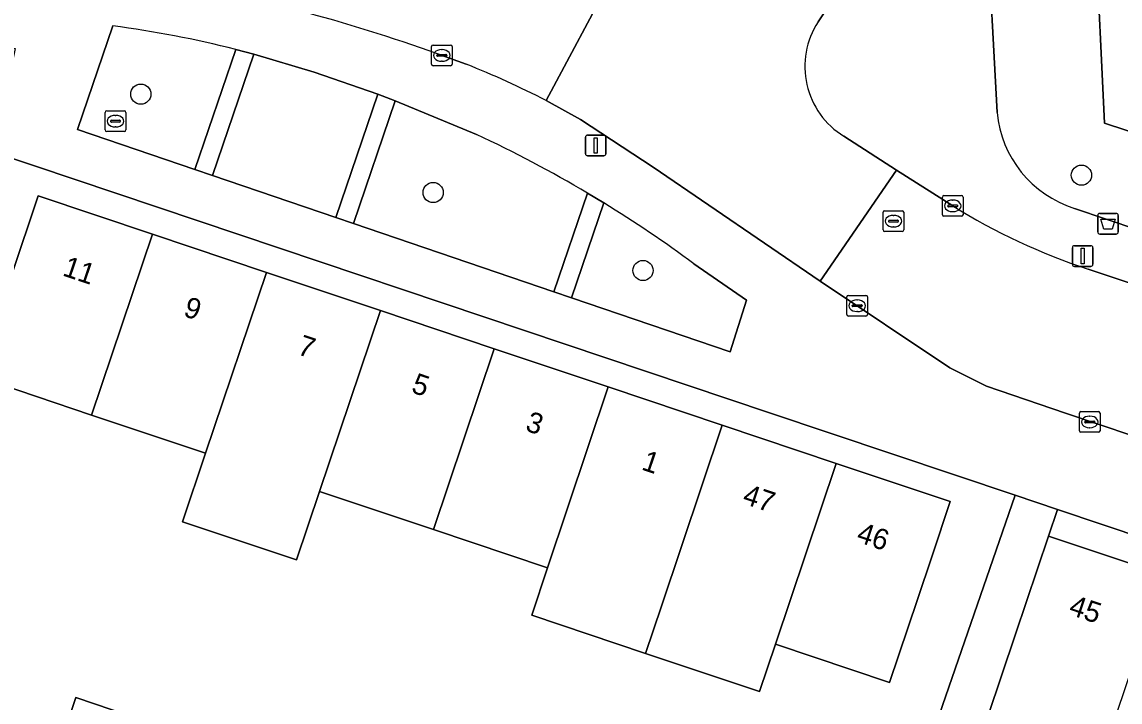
# Model space of a CAD drawing. Extents: x 158086 to 159499, y 382904 to 383981.
# Drawn here: x 158635.1 to 158688.2, y 383404.7 to 383437.6 of the extents above; entities that cross this region are included whole.
import ezdxf

# ---------------------------------------------------------------- set-up
doc = ezdxf.new("R2010")
doc.units = 0
for name, color, linetype in [('IMGEO_Afvalbak', 7, 'Continuous'), ('IMGEO_Boom', 7, 'Continuous'), ('IMGEO_Brandkraan', 7, 'Continuous'), ('IMGEO_Erf', 7, 'Continuous'), ('IMGEO_Groenvoorziening', 7, 'Continuous'), ('IMGEO_Hek', 7, 'Continuous'), ('IMGEO_Kolk', 7, 'Continuous'), ('IMGEO_Lichtmast', 7, 'Continuous'), ('IMGEO_Pand', 7, 'Continuous'), ('IMGEO_Pand_nummerreeks', 7, 'Continuous'), ('IMGEO_Rijbaan_lokaal_open', 7, 'Continuous'), ('IMGEO_Rioolput', 7, 'Continuous'), ('IMGEO_Voetpad_open', 7, 'Continuous')]:
    doc.layers.add(name, color=color, linetype=linetype)

msp = doc.modelspace()

# ---------------------------------------------------------------- linework, layer by layer
at = {"layer": 'IMGEO_Afvalbak'}
for p, q in [((158687.129, 383427.478), (158687.129, 383428.278)), ((158687.129, 383428.278), (158687.129, 383427.478)), ((158687.229, 383428.378), (158688.019, 383428.378)), ((158688.019, 383428.378), (158687.229, 383428.378)), ((158688.119, 383428.278), (158688.119, 383427.478)), ((158688.119, 383427.478), (158688.119, 383428.278)), ((158688.019, 383427.378), (158687.229, 383427.378)), ((158687.229, 383427.378), (158688.019, 383427.378))]:
    msp.add_line(p, q, dxfattribs=at)
msp.add_lwpolyline([(158687.272, 383428.092), (158687.976, 383428.092), (158687.827, 383427.622), (158687.421, 383427.622), (158687.272, 383428.092)], dxfattribs=at)
for centre, start, end in [((158687.229, 383428.278), 90, 180), ((158687.229, 383428.278), 90, 180), ((158688.019, 383428.278), 0, 90), ((158688.019, 383428.278), 360, 90), ((158687.229, 383427.478), 180, 270), ((158687.229, 383427.478), 180, 270), ((158688.019, 383427.478), 270, 0), ((158688.019, 383427.478), 270, 0)]:
    msp.add_arc(centre, 0.1, start, end, dxfattribs=at)
at = {"layer": 'IMGEO_Boom'}
for centre in [(158640.874, 383434.146), (158686.341, 383430.227), (158655.003, 383429.386), (158665.148, 383425.616)]:
    msp.add_circle(centre, 0.489, dxfattribs=at)
at = {"layer": 'IMGEO_Brandkraan'}
for p, q in [((158639.151, 383432.412), (158639.151, 383433.264)), ((158639.226, 383433.338), (158640.078, 383433.338)), ((158639.41, 383432.832), (158639.41, 383432.844)), ((158639.453, 383432.881), (158639.851, 383432.881)), ((158639.639, 383433.118), (158639.664, 383433.118)), ((158639.894, 383432.844), (158639.894, 383432.832)), ((158640.152, 383433.264), (158640.152, 383432.412)), ((158640.078, 383432.338), (158639.226, 383432.338)), ((158639.848, 383432.795), (158639.45, 383432.795)), ((158639.662, 383432.558), (158639.637, 383432.558))]:
    msp.add_line(p, q, dxfattribs=at)
for points in [[(158639.151, 383432.412), (158639.151, 383433.264)], [(158639.226, 383433.338), (158640.078, 383433.338)], [(158640.152, 383433.264), (158640.152, 383432.412)], [(158640.078, 383432.338), (158639.226, 383432.338)]]:
    msp.add_lwpolyline(points, dxfattribs=at)
for centre, radius, start, end in [((158639.228, 383433.262), 0.0765, 91.552, 178.448), ((158639.228, 383433.262), 0.0765, 91.552, 178.448), ((158639.45, 383432.841), 0.0403, 85.8775, 175.7526), ((158639.447, 383432.831), 0.0366, 178.938, 274.7102), ((158639.851, 383432.838), 0.043, 264.8664, 352.4533), ((158639.855, 383432.843), 0.0386, 1.7309, 96.639), ((158640.076, 383433.262), 0.0765, 1.552, 88.448), ((158640.076, 383433.262), 0.0765, 1.552, 88.448), ((158639.228, 383432.414), 0.0765, 181.552, 268.448), ((158639.228, 383432.414), 0.0765, 181.552, 268.448), ((158640.076, 383432.414), 0.0765, 271.552, 358.448), ((158640.076, 383432.414), 0.0765, 271.552, 358.448)]:
    msp.add_arc(centre, radius, start, end, dxfattribs=at)
for centre, major_axis, ratio, start_param, end_param in [((158639.638, 383432.838), (-0.387, 0.002), 0.722429, 4.712389, 7.853982), ((158639.663, 383432.838), (-0.39, 0.002), 0.717154, 1.570796, 4.712389)]:
    msp.add_ellipse(centre, major_axis=major_axis, ratio=ratio, start_param=start_param, end_param=end_param, dxfattribs=at)
at = {"layer": 'IMGEO_Erf'}
for points in [[(158677.332, 383397.951), (158683.135, 383414.745), (158671.271, 383418.731), (158633.754, 383431.336)], [(158634.627, 383425.368), (158635.92, 383429.224), (158641.434, 383427.374), (158646.943, 383425.526), (158652.453, 383423.678), (158657.962, 383421.83), (158663.471, 383419.982), (158668.98, 383418.134), (158674.49, 383416.286), (158680, 383414.438), (158679.119, 383411.812), (158678.41, 383409.698), (158677.065, 383405.688), (158671.555, 383407.536), (158670.786, 383405.244), (158665.276, 383407.092), (158659.767, 383408.94), (158660.536, 383411.232), (158655.026, 383413.081), (158649.517, 383414.929), (158648.405, 383411.612), (158642.895, 383413.46), (158644.007, 383416.777), (158638.498, 383418.625), (158633.15, 383420.419)], [(158636.813, 383402.24), (158637.727, 383404.957), (158640.336, 383404.079)]]:
    msp.add_lwpolyline(points, dxfattribs=at)
msp.add_lwpolyline([(158685.183, 383414.057), (158684.75, 383412.768), (158690.3, 383410.906), (158695.73, 383409.085), (158701.373, 383407.192), (158706.696, 383405.406), (158712.322, 383403.519), (158717.589, 383401.752), (158723.238, 383399.857), (158728.464, 383398.104), (158734.321, 383396.139), (158734.748, 383397.404)], close=True, dxfattribs=at)
at = {"layer": 'IMGEO_Groenvoorziening'}
for points in [[(158683.965, 383506.714), (158684.731, 383490.506), (158686.843, 383445.786), (158687.027, 383441.888), (158687.459, 383432.748), (158718.224, 383422.637), (158719.842, 383422.111), (158721.269, 383421.648), (158727.718, 383419.553), (158734.64, 383417.304), (158734.075, 383427.729), (158733.043, 383446.788), (158730.95, 383485.444), (158730.631, 383492.144), (158730.202, 383501.168)], [(158687.459, 383432.748), (158687.027, 383441.888), (158686.843, 383445.786), (158681.589, 383445.672), (158681.761, 383442.5), (158682.264, 383433.257)], [(158639.523, 383437.451), (158637.807, 383432.432), (158643.487, 383430.498), (158645.465, 383436.307)], [(158657.097, 383432.193), (158653.176, 383433.82), (158651.155, 383427.886), (158660.837, 383424.589), (158662.464, 383429.363)], [(158686.002, 383428.62), (158693.66, 383426.033), (158712.903, 383419.625), (158714.496, 383419.095), (158716.157, 383418.543), (158716.751, 383418.346), (158716.79, 383418.46), (158716.952, 383418.933), (158718.224, 383422.637), (158687.459, 383432.748)], [(158663.252, 383428.887), (158661.689, 383424.299), (158669.356, 383421.688), (158670.152, 383424.183), (158667.611, 383425.939)]]:
    msp.add_lwpolyline(points, dxfattribs=at)
msp.add_lwpolyline([(158650.303, 383428.177), (158652.333, 383434.138), (158649.253, 383435.211), (158646.339, 383436.081), (158644.339, 383430.208)], close=True, dxfattribs=at)
for centre, radius, start, end in [((158632.265, 383383.749), 54.19, 75.9017, 82.3029), ((158687.635, 383433.762), 5.395, 185.3675, 252.3788), ((158631.818, 383377.747), 60.028, 59.30062, 65.09434), ((158631.995, 383377.973), 59.742, 53.40523, 58.45364)]:
    msp.add_arc(centre, radius, start, end, dxfattribs=at)
at = {"layer": 'IMGEO_Hek'}
msp.add_lwpolyline([(158721.882, 383536.526), (158722.472, 383536.99), (158728.916, 383528.2), (158730.109, 383503.121), (158730.202, 383501.168), (158730.631, 383492.144), (158730.95, 383485.444), (158733.043, 383446.788), (158734.075, 383427.729), (158734.64, 383417.304), (158721.269, 383421.648), (158719.842, 383422.111), (158718.224, 383422.637), (158687.459, 383432.748), (158686.843, 383445.786), (158684.731, 383490.506), (158683.965, 383506.714), (158692.273, 383513.247), (158691.131, 383514.699)], dxfattribs=at)
at = {"layer": 'IMGEO_Kolk'}
for p, q in [((158654.923, 383435.592), (158654.923, 383436.444)), ((158654.998, 383436.518), (158655.85, 383436.518)), ((158655.182, 383436.012), (158655.182, 383436.024)), ((158655.225, 383436.061), (158655.623, 383436.061)), ((158655.411, 383436.298), (158655.436, 383436.298)), ((158655.666, 383436.024), (158655.666, 383436.012)), ((158655.924, 383436.444), (158655.924, 383435.592)), ((158655.85, 383435.518), (158654.998, 383435.518)), ((158655.62, 383435.975), (158655.222, 383435.975)), ((158655.434, 383435.738), (158655.409, 383435.738)), ((158679.619, 383428.315), (158679.619, 383429.167)), ((158679.694, 383429.241), (158680.546, 383429.241)), ((158680.62, 383429.167), (158680.62, 383428.315)), ((158679.878, 383428.735), (158679.878, 383428.747)), ((158680.316, 383428.698), (158679.918, 383428.698)), ((158679.921, 383428.784), (158680.319, 383428.784)), ((158680.107, 383429.021), (158680.132, 383429.021)), ((158680.362, 383428.747), (158680.362, 383428.735)), ((158680.546, 383428.241), (158679.694, 383428.241)), ((158680.13, 383428.461), (158680.105, 383428.461)), ((158675, 383423.484), (158675, 383424.336)), ((158675.075, 383424.41), (158675.927, 383424.41)), ((158676.001, 383424.336), (158676.001, 383423.484)), ((158675.259, 383423.904), (158675.259, 383423.916)), ((158675.697, 383423.867), (158675.299, 383423.867)), ((158675.302, 383423.953), (158675.7, 383423.953)), ((158675.488, 383424.19), (158675.513, 383424.19)), ((158675.743, 383423.916), (158675.743, 383423.904)), ((158675.927, 383423.41), (158675.075, 383423.41)), ((158675.511, 383423.63), (158675.486, 383423.63)), ((158686.241, 383417.863), (158686.241, 383418.715)), ((158686.316, 383418.789), (158687.168, 383418.789)), ((158686.729, 383418.569), (158686.754, 383418.569)), ((158687.242, 383418.715), (158687.242, 383417.863)), ((158686.5, 383418.283), (158686.5, 383418.295)), ((158686.938, 383418.246), (158686.54, 383418.246)), ((158686.543, 383418.332), (158686.941, 383418.332)), ((158686.752, 383418.009), (158686.727, 383418.009)), ((158686.984, 383418.295), (158686.984, 383418.283)), ((158687.168, 383417.789), (158686.316, 383417.789))]:
    msp.add_line(p, q, dxfattribs=at)
for points in [[(158654.923, 383435.592), (158654.923, 383436.444)], [(158654.998, 383436.518), (158655.85, 383436.518)], [(158655.924, 383436.444), (158655.924, 383435.592)], [(158655.85, 383435.518), (158654.998, 383435.518)], [(158679.619, 383428.315), (158679.619, 383429.167)], [(158679.694, 383429.241), (158680.546, 383429.241)], [(158680.62, 383429.167), (158680.62, 383428.315)], [(158680.546, 383428.241), (158679.694, 383428.241)], [(158675, 383423.484), (158675, 383424.336)], [(158675.075, 383424.41), (158675.927, 383424.41)], [(158676.001, 383424.336), (158676.001, 383423.484)], [(158675.927, 383423.41), (158675.075, 383423.41)], [(158686.241, 383417.863), (158686.241, 383418.715)], [(158686.316, 383418.789), (158687.168, 383418.789)], [(158687.242, 383418.715), (158687.242, 383417.863)], [(158687.168, 383417.789), (158686.316, 383417.789)]]:
    msp.add_lwpolyline(points, dxfattribs=at)
for centre, radius, start, end in [((158655, 383436.442), 0.0765, 91.552, 178.448), ((158655, 383436.442), 0.0765, 91.552, 178.448), ((158655.222, 383436.021), 0.0403, 85.8775, 175.7526), ((158655.219, 383436.011), 0.0366, 178.938, 274.7102), ((158655.623, 383436.018), 0.043, 264.8664, 352.4533), ((158655.627, 383436.023), 0.0386, 1.7309, 96.639), ((158655.848, 383436.442), 0.0765, 1.552, 88.448), ((158655.848, 383436.442), 0.0765, 1.552, 88.448), ((158655, 383435.594), 0.0765, 181.552, 268.448), ((158655, 383435.594), 0.0765, 181.552, 268.448), ((158655.848, 383435.594), 0.0765, 271.552, 358.448), ((158655.848, 383435.594), 0.0765, 271.552, 358.448), ((158679.696, 383429.165), 0.0765, 91.552, 178.448), ((158679.696, 383429.165), 0.0765, 91.552, 178.448), ((158680.544, 383429.165), 0.0765, 1.552, 88.448), ((158680.544, 383429.165), 0.0765, 1.552, 88.448), ((158679.918, 383428.744), 0.0403, 85.8775, 175.7526), ((158679.915, 383428.734), 0.0366, 178.938, 274.7102), ((158680.319, 383428.741), 0.043, 264.8664, 352.4533), ((158680.323, 383428.746), 0.0386, 1.7309, 96.639), ((158679.696, 383428.317), 0.0765, 181.552, 268.448), ((158679.696, 383428.317), 0.0765, 181.552, 268.448), ((158680.544, 383428.317), 0.0765, 271.552, 358.448), ((158680.544, 383428.317), 0.0765, 271.552, 358.448), ((158675.077, 383424.334), 0.0765, 91.552, 178.448), ((158675.077, 383424.334), 0.0765, 91.552, 178.448), ((158675.925, 383424.334), 0.0765, 1.552, 88.448), ((158675.925, 383424.334), 0.0765, 1.552, 88.448), ((158675.299, 383423.913), 0.0403, 85.8775, 175.7526), ((158675.296, 383423.903), 0.0366, 178.938, 274.7102), ((158675.7, 383423.91), 0.043, 264.8664, 352.4533), ((158675.704, 383423.915), 0.0386, 1.7309, 96.639), ((158675.077, 383423.486), 0.0765, 181.552, 268.448), ((158675.077, 383423.486), 0.0765, 181.552, 268.448), ((158675.925, 383423.486), 0.0765, 271.552, 358.448), ((158675.925, 383423.486), 0.0765, 271.552, 358.448), ((158686.318, 383418.713), 0.0765, 91.552, 178.448), ((158686.318, 383418.713), 0.0765, 91.552, 178.448), ((158687.166, 383418.713), 0.0765, 1.552, 88.448), ((158687.166, 383418.713), 0.0765, 1.552, 88.448), ((158686.54, 383418.292), 0.0403, 85.8775, 175.7526), ((158686.537, 383418.282), 0.0366, 178.938, 274.7102), ((158686.941, 383418.289), 0.043, 264.8664, 352.4533), ((158686.945, 383418.294), 0.0386, 1.7309, 96.639), ((158686.318, 383417.865), 0.0765, 181.552, 268.448), ((158686.318, 383417.865), 0.0765, 181.552, 268.448), ((158687.166, 383417.865), 0.0765, 271.552, 358.448), ((158687.166, 383417.865), 0.0765, 271.552, 358.448)]:
    msp.add_arc(centre, radius, start, end, dxfattribs=at)
for centre, major_axis, ratio, start_param, end_param in [((158655.41, 383436.018), (-0.387, 0.002), 0.722429, 4.712389, 7.853982), ((158655.435, 383436.018), (-0.39, 0.002), 0.717154, 1.570796, 4.712389), ((158680.106, 383428.741), (-0.387, 0.002), 0.722429, 4.712389, 7.853982), ((158680.131, 383428.741), (-0.39, 0.002), 0.717154, 1.570796, 4.712389), ((158675.487, 383423.91), (-0.387, 0.002), 0.722429, 4.712389, 7.853982), ((158675.512, 383423.91), (-0.39, 0.002), 0.717154, 1.570796, 4.712389), ((158686.728, 383418.289), (-0.387, 0.002), 0.722429, 4.712389, 7.853982), ((158686.753, 383418.289), (-0.39, 0.002), 0.717154, 1.570796, 4.712389)]:
    msp.add_ellipse(centre, major_axis=major_axis, ratio=ratio, start_param=start_param, end_param=end_param, dxfattribs=at)
at = {"layer": 'IMGEO_Lichtmast'}
for p, q in [((158662.366, 383431.264), (158662.366, 383432.064)), ((158662.366, 383432.064), (158662.366, 383431.264)), ((158662.466, 383432.164), (158663.256, 383432.164)), ((158663.256, 383432.164), (158662.466, 383432.164)), ((158663.356, 383432.064), (158663.356, 383431.264)), ((158663.356, 383431.264), (158663.356, 383432.064)), ((158663.256, 383431.164), (158662.466, 383431.164)), ((158662.466, 383431.164), (158663.256, 383431.164)), ((158685.903, 383425.914), (158685.903, 383426.714)), ((158685.903, 383426.714), (158685.903, 383425.914)), ((158686.003, 383426.814), (158686.793, 383426.814)), ((158686.793, 383426.814), (158686.003, 383426.814)), ((158686.893, 383426.714), (158686.893, 383425.914)), ((158686.893, 383425.914), (158686.893, 383426.714)), ((158686.793, 383425.814), (158686.003, 383425.814)), ((158686.003, 383425.814), (158686.793, 383425.814))]:
    msp.add_line(p, q, dxfattribs=at)
for points in [[(158662.786, 383432.039), (158662.936, 383432.039), (158662.936, 383431.289), (158662.786, 383431.289), (158662.786, 383432.039)], [(158686.323, 383426.689), (158686.473, 383426.689), (158686.473, 383425.939), (158686.323, 383425.939), (158686.323, 383426.689)]]:
    msp.add_lwpolyline(points, dxfattribs=at)
for centre, start, end in [((158662.466, 383432.064), 90, 180), ((158662.466, 383432.064), 90, 180), ((158663.256, 383432.064), 0, 90), ((158663.256, 383432.064), 360, 90), ((158662.466, 383431.264), 180, 270), ((158662.466, 383431.264), 180, 270), ((158663.256, 383431.264), 270, 0), ((158663.256, 383431.264), 270, 0), ((158686.003, 383426.714), 90, 180), ((158686.003, 383426.714), 90, 180), ((158686.793, 383426.714), 0, 90), ((158686.793, 383426.714), 360, 90), ((158686.003, 383425.914), 180, 270), ((158686.003, 383425.914), 180, 270), ((158686.793, 383425.914), 270, 0), ((158686.793, 383425.914), 270, 0)]:
    msp.add_arc(centre, 0.1, start, end, dxfattribs=at)
at = {"layer": 'IMGEO_Pand'}
for points in [[(158638.498, 383418.625), (158641.434, 383427.374), (158635.92, 383429.224), (158634.627, 383425.368), (158630.489, 383425.806), (158629.838, 383420.849), (158629.75, 383420.092), (158632.921, 383419.736), (158633.15, 383420.419)], [(158644.007, 383416.777), (158646.943, 383425.526), (158641.434, 383427.374), (158638.498, 383418.625)], [(158652.453, 383423.678), (158646.943, 383425.526), (158644.007, 383416.777), (158642.895, 383413.46), (158648.405, 383411.612), (158649.517, 383414.929)], [(158655.026, 383413.081), (158657.962, 383421.83), (158652.453, 383423.678), (158649.517, 383414.929)], [(158660.536, 383411.232), (158663.471, 383419.982), (158657.962, 383421.83), (158655.026, 383413.081)], [(158668.98, 383418.134), (158663.471, 383419.982), (158660.536, 383411.232), (158659.767, 383408.94), (158665.276, 383407.092), (158666.045, 383409.385)], [(158668.98, 383418.134), (158666.045, 383409.385), (158665.276, 383407.092), (158670.786, 383405.244), (158671.555, 383407.536), (158674.49, 383416.286)], [(158674.49, 383416.286), (158671.555, 383407.536), (158677.065, 383405.688), (158678.41, 383409.698), (158679.119, 383411.812), (158680, 383414.438)], [(158690.3, 383410.906), (158684.75, 383412.768), (158683.16, 383408.028), (158681.823, 383404.044), (158681.952, 383404.001), (158682.978, 383403.656), (158687.373, 383402.182)], [(158636.813, 383402.24), (158636.718, 383401.958), (158639.327, 383401.08), (158639.415, 383401.341), (158640.336, 383404.079), (158637.727, 383404.957)]]:
    msp.add_lwpolyline(points, close=True, dxfattribs=at)
at = {"layer": 'IMGEO_Rijbaan_lokaal_open'}
for points in [[(158660.471, 383433.837), (158663.701, 383439.919), (158660.471, 383441.41)], [(158664.906, 383439.368), (158663.701, 383439.919), (158660.471, 383433.837), (158662.128, 383432.913), (158665.647, 383430.614), (158673.716, 383425.102), (158677.396, 383430.47), (158674.857, 383432.11)], [(158673.611, 383437.638), (158674.498, 383438.984)], [(158655.219, 383436.091), (158656.606, 383435.592)], [(158680.12, 383428.741), (158677.396, 383430.47), (158673.716, 383425.102), (158679.978, 383420.904), (158681.746, 383420.016), (158685.573, 383418.716), (158690.458, 383417.063), (158700.076, 383413.709), (158711.026, 383410.052), (158722.805, 383406.108), (158728.876, 383404.157), (158733.877, 383402.457), (158734.684, 383402.18), (158737.026, 383408.781), (158736.798, 383408.867), (158731.016, 383410.789), (158716.872, 383415.626), (158694.732, 383422.99), (158686.671, 383425.676)]]:
    msp.add_lwpolyline(points, dxfattribs=at)
for centre, radius, start, end in [((158627.157, 383358.022), 82.959, 70.2287, 79.94419), ((158676.937, 383435.483), 3.963, 147.0636, 238.3405), ((158640.372, 383394.706), 43.991, 62.813, 68.3438), ((158696.267, 383454.719), 30.588, 238.1368, 251.7164)]:
    msp.add_arc(centre, radius, start, end, dxfattribs=at)
at = {"layer": 'IMGEO_Rioolput'}
for p, q in [((158676.753, 383427.577), (158676.753, 383428.429)), ((158676.828, 383428.503), (158677.68, 383428.503)), ((158677.055, 383428.046), (158677.453, 383428.046)), ((158677.241, 383428.283), (158677.266, 383428.283)), ((158677.754, 383428.429), (158677.754, 383427.577)), ((158677.012, 383427.997), (158677.012, 383428.009)), ((158677.45, 383427.96), (158677.052, 383427.96)), ((158677.264, 383427.723), (158677.239, 383427.723)), ((158677.496, 383428.009), (158677.496, 383427.997)), ((158677.68, 383427.503), (158676.828, 383427.503))]:
    msp.add_line(p, q, dxfattribs=at)
for points in [[(158676.753, 383427.577), (158676.753, 383428.429)], [(158676.828, 383428.503), (158677.68, 383428.503)], [(158677.754, 383428.429), (158677.754, 383427.577)], [(158677.68, 383427.503), (158676.828, 383427.503)]]:
    msp.add_lwpolyline(points, dxfattribs=at)
for centre, radius, start, end in [((158676.83, 383428.427), 0.0765, 91.552, 178.448), ((158676.83, 383428.427), 0.0765, 91.552, 178.448), ((158677.052, 383428.006), 0.0403, 85.8775, 175.7526), ((158677.457, 383428.008), 0.0386, 1.7309, 96.639), ((158677.678, 383428.427), 0.0765, 1.552, 88.448), ((158677.678, 383428.427), 0.0765, 1.552, 88.448), ((158676.83, 383427.579), 0.0765, 181.552, 268.448), ((158676.83, 383427.579), 0.0765, 181.552, 268.448), ((158677.049, 383427.996), 0.0366, 178.938, 274.7102), ((158677.453, 383428.003), 0.043, 264.8664, 352.4533), ((158677.678, 383427.579), 0.0765, 271.552, 358.448), ((158677.678, 383427.579), 0.0765, 271.552, 358.448)]:
    msp.add_arc(centre, radius, start, end, dxfattribs=at)
for centre, major_axis, ratio, start_param, end_param in [((158677.24, 383428.003), (-0.387, 0.002), 0.722429, 4.712389, 7.853982), ((158677.265, 383428.003), (-0.39, 0.002), 0.717154, 1.570796, 4.712389)]:
    msp.add_ellipse(centre, major_axis=major_axis, ratio=ratio, start_param=start_param, end_param=end_param, dxfattribs=at)
at = {"layer": 'IMGEO_Voetpad_open'}
for points in [[(158682.264, 383433.257), (158681.761, 383442.5), (158677.103, 383444.396), (158676.752, 383443.863), (158676.038, 383442.037)], [(158600.678, 383439.414), (158600.336, 383437.057), (158603.092, 383436.708), (158603.256, 383438.002), (158604.846, 383439.592), (158608.138, 383438.934), (158608.213, 383439.544), (158612.492, 383439.018), (158616.768, 383438.492), (158621.043, 383437.966), (158625.319, 383437.44), (158629.596, 383436.914), (158634.795, 383436.349), (158633.754, 383431.336), (158671.271, 383418.731), (158683.135, 383414.745), (158685.183, 383414.057), (158734.748, 383397.404), (158741.78, 383393.634)], [(158674.498, 383438.984), (158673.611, 383437.638)], [(158667.611, 383425.939), (158670.152, 383424.183), (158669.356, 383421.688), (158661.689, 383424.299), (158660.837, 383424.589), (158651.155, 383427.886), (158650.303, 383428.177), (158644.339, 383430.208), (158643.487, 383430.498), (158637.807, 383432.432), (158639.523, 383437.451)], [(158645.465, 383436.307), (158646.339, 383436.081), (158649.253, 383435.211), (158652.333, 383434.138), (158653.176, 383433.82), (158657.097, 383432.193)], [(158656.606, 383435.592), (158655.219, 383436.091)], [(158700.076, 383413.709), (158690.458, 383417.063), (158685.573, 383418.716), (158681.746, 383420.016), (158679.978, 383420.904), (158673.716, 383425.102), (158665.647, 383430.614), (158662.128, 383432.913), (158660.471, 383433.837)], [(158674.857, 383432.11), (158677.396, 383430.47), (158680.12, 383428.741)], [(158662.464, 383429.363), (158663.252, 383428.887)], [(158718.406, 383417.796), (158716.751, 383418.346), (158716.157, 383418.543), (158714.496, 383419.095), (158712.903, 383419.625), (158693.66, 383426.033), (158686.002, 383428.62)], [(158686.671, 383425.676), (158694.732, 383422.99), (158716.872, 383415.626), (158731.016, 383410.789), (158736.798, 383408.867), (158737.026, 383408.781), (158737.656, 383408.582)], [(158681.823, 383404.044), (158683.16, 383408.028), (158684.75, 383412.768), (158685.183, 383414.057), (158683.135, 383414.745), (158677.332, 383397.951)]]:
    msp.add_lwpolyline(points, dxfattribs=at)
for points in [[(158643.487, 383430.498), (158644.339, 383430.208), (158646.339, 383436.081), (158645.465, 383436.307)], [(158650.303, 383428.177), (158651.155, 383427.886), (158653.176, 383433.82), (158652.333, 383434.138)], [(158661.689, 383424.299), (158663.252, 383428.887), (158662.464, 383429.363), (158660.837, 383424.589)]]:
    msp.add_lwpolyline(points, close=True, dxfattribs=at)
for centre, radius, start, end in [((158627.157, 383358.022), 82.959, 70.2287, 79.94419), ((158676.937, 383435.483), 3.963, 147.0636, 238.3405), ((158632.265, 383383.749), 54.19, 75.9017, 82.3029), ((158640.372, 383394.706), 43.991, 62.813, 68.3438), ((158687.635, 383433.762), 5.395, 185.3675, 252.3788), ((158631.818, 383377.747), 60.028, 59.30062, 65.09434), ((158631.995, 383377.973), 59.742, 53.40523, 58.45364), ((158696.267, 383454.719), 30.588, 238.1368, 251.7164)]:
    msp.add_arc(centre, radius, start, end, dxfattribs=at)

# ---------------------------------------------------------------- texts
at = {"layer": 'IMGEO_Pand_nummerreeks'}
for s, rotation, p in [('11', 341.4567, (158637.043, 383425.388)), ('9', 341.4567, (158642.881, 383423.429)), ('7', 341.4591, (158648.391, 383421.581)), ('5', 341.4567, (158653.901, 383419.733)), ('3', 341.4567, (158659.411, 383417.884)), ('1', 341.4567, (158665.029, 383416)), ('47', 341.4567, (158669.908, 383414.364)), ('46', 341.4567, (158675.418, 383412.516)), ('45', 341.4534, (158685.677, 383408.998))]:
    msp.add_text(s, height=1, rotation=rotation, dxfattribs=at).set_placement(p)

doc.saveas('drawing.dxf')
